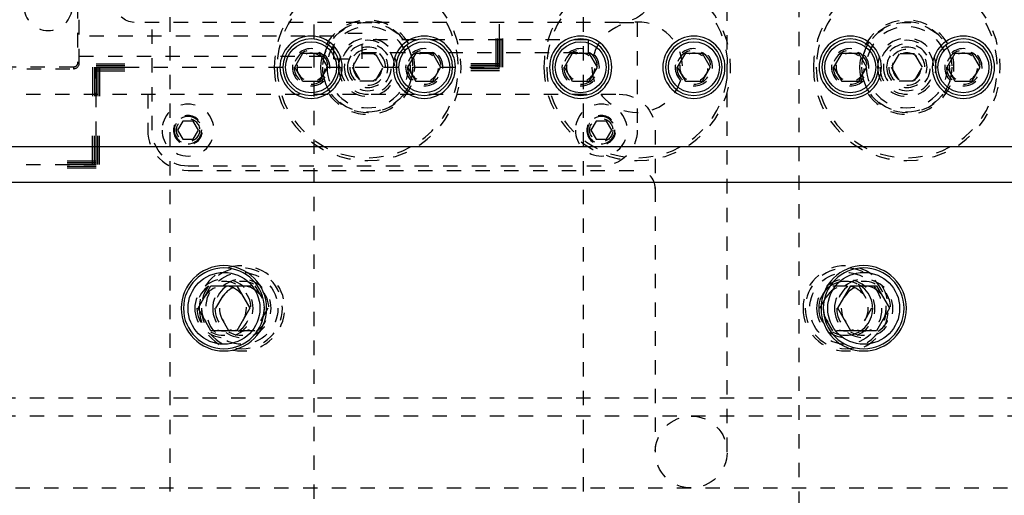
# Model space of a CAD drawing. Header units: inches. Extents: x 3 to 351, y 4 to 271.
# Tile 511 of 530: x 298.57 to 305.42, y 150.75 to 154.06. Entities that reach past the tile are written whole.
import ezdxf

# ---------------------------------------------------------------- set-up
doc = ezdxf.new("R2010")
doc.units = ezdxf.units.IN
doc.header["$LTSCALE"] = 0.5
doc.header["$MEASUREMENT"] = 0
doc.linetypes.add('DIVIDE', pattern=[0.393701, 0.19685, -0.098425, 0, -0.098425])
doc.linetypes.add('HIDDEN', pattern=[0.225, 0.15, -0.075])
doc.layers.add('MFB', color=7, linetype='Continuous')

# ---------------------------------------------------------------- blocks, each defined once
blk = doc.blocks.new('ArrowheadSection')
at = {"color": 0}
for p, q in [((0, 1), (-1, 1)), ((0, 0.5), (-1, 0.5)), ((0, 0), (-1, 0)), ((0, -0.5), (-1, -0.5)), ((0, -1), (-1, -1))]:
    blk.add_line(p, q, dxfattribs=at)

msp = doc.modelspace()

# ---------------------------------------------------------------- linework, layer by layer
at = {"layer": 'MFB', "color": 254, "linetype": 'HIDDEN'}
for p, q in [((299.6125, 146.1736), (299.6125, 166.1736)), ((302.4875, 146.1736), (302.4875, 166.1736)), ((303.9875, 166.1736), (303.9875, 146.1736)), ((303.4875, 151.0486), (303.4875, 158.5586)), ((300.6125, 155.4236), (300.6125, 146.1736)), ((298.9693, 154.1646), (298.9693, 153.7551)), ((298.9811, 153.7551), (298.9811, 154.1646)), ((302.7375, 154.0386), (299.3625, 154.0386)), ((299.4875, 153.2886), (299.4875, 154.0386)), ((302.7375, 154.0386), (302.8625, 154.0386)), ((302.8625, 154.0386), (302.8625, 153.2886)), ((300.7528, 153.9421), (298.9811, 153.9421)), ((300.7528, 153.7846), (300.7528, 153.9618)), ((300.9496, 153.9618), (300.7528, 153.9618)), ((300.9496, 153.7846), (300.9496, 153.9618)), ((302.5244, 153.9165), (300.9496, 153.9165)), ((302.5244, 153.8299), (302.5244, 153.9165)), ((300.9496, 153.8299), (302.5244, 153.8299)), ((298.9811, 153.8043), (300.7528, 153.8043)), ((300.7528, 153.7846), (300.9496, 153.7846)), ((300.9334, 153.8198), (300.8793, 153.7261)), ((301.0416, 153.8198), (300.9334, 153.8198)), ((301.0958, 153.7261), (301.0416, 153.8198)), ((304.6834, 153.8198), (304.6293, 153.7261)), ((304.7916, 153.8198), (304.6834, 153.8198)), ((304.8458, 153.7261), (304.7916, 153.8198)), ((298.9417, 153.7276), (296.8158, 153.7276)), ((296.8158, 153.7157), (298.9417, 153.7157)), ((298.9417, 153.7276), (298.9417, 153.7157)), ((298.9693, 153.7551), (298.9811, 153.7551)), ((300.8793, 153.7261), (300.9334, 153.6323)), ((301.0416, 153.6323), (301.0958, 153.7261)), ((304.6293, 153.7261), (304.6834, 153.6323)), ((304.7916, 153.6323), (304.8458, 153.7261)), ((300.9334, 153.6323), (301.0416, 153.6323)), ((304.6834, 153.6323), (304.7916, 153.6323)), ((296.8125, 153.5386), (302.7375, 153.5386)), ((299.4575, 153.5386), (299.4575, 153.2886)), ((299.7014, 153.3511), (299.6653, 153.2886)), ((299.7736, 153.3511), (299.7014, 153.3511)), ((299.8097, 153.2886), (299.7736, 153.3511)), ((302.5764, 153.3511), (302.5403, 153.2886)), ((302.6486, 153.3511), (302.5764, 153.3511)), ((302.6847, 153.2886), (302.6486, 153.3511)), ((299.6653, 153.2886), (299.7014, 153.2261)), ((299.7736, 153.2261), (299.8097, 153.2886)), ((302.5403, 153.2886), (302.5764, 153.2261)), ((302.6486, 153.2261), (302.6847, 153.2886)), ((302.9875, 153.2886), (302.9875, 151.0486)), ((299.7014, 153.2261), (299.7736, 153.2261)), ((302.5764, 153.2261), (302.6486, 153.2261)), ((302.6125, 153.0386), (299.7375, 153.0386)), ((299.7375, 153.0086), (302.8625, 153.0086)), ((299.9321, 152.0486), (300.0223, 152.2048)), ((300.0777, 152.2048), (300.2027, 152.2048)), ((300.2027, 152.2048), (300.2929, 152.0486)), ((304.1321, 152.0486), (304.2223, 152.2048)), ((304.2223, 152.2048), (304.3473, 152.2048)), ((304.4027, 152.2048), (304.4929, 152.0486)), ((300.0223, 151.8923), (299.9321, 152.0486)), ((300.2929, 152.0486), (300.2027, 151.8923)), ((304.2223, 151.8923), (304.1321, 152.0486)), ((304.4929, 152.0486), (304.4027, 151.8923)), ((300.2027, 151.8923), (300.0777, 151.8923)), ((304.3473, 151.8923), (304.2223, 151.8923)), ((308.9375, 151.4236), (295.4875, 151.4236)), ((308.5375, 151.2986), (295.7375, 151.2986)), ((295.7375, 150.7986), (307.7875, 150.7986))]:
    msp.add_line(p, q, dxfattribs=at)
at = {"layer": 'MFB', "color": 100, "linetype": 'DIVIDE'}
for p, q in [((301.9044, 153.7261), (301.9044, 154.9761)), ((299.098, 153.0486), (299.098, 153.7261)), ((299.098, 153.7261), (301.9044, 153.7261)), ((297.6125, 153.0486), (299.098, 153.0486))]:
    msp.add_line(p, q, dxfattribs=at)
at = {"layer": 'MFB', "color": 132, "linetype": 'Continuous'}
for p, q in [((300.4802, 153.7261), (300.537, 153.8245)), ((300.537, 153.8245), (300.6506, 153.8245)), ((300.6506, 153.8245), (300.7075, 153.7261)), ((301.2676, 153.7261), (301.3244, 153.8245)), ((301.3244, 153.8245), (301.438, 153.8245)), ((301.438, 153.8245), (301.4949, 153.7261)), ((302.3552, 153.7261), (302.412, 153.8245)), ((302.412, 153.8245), (302.5256, 153.8245)), ((302.5256, 153.8245), (302.5825, 153.7261)), ((303.1426, 153.7261), (303.1994, 153.8245)), ((303.1994, 153.8245), (303.313, 153.8245)), ((303.313, 153.8245), (303.3699, 153.7261)), ((304.2302, 153.7261), (304.287, 153.8245)), ((304.287, 153.8245), (304.4006, 153.8245)), ((304.4006, 153.8245), (304.4575, 153.7261)), ((305.0176, 153.7261), (305.0744, 153.8245)), ((305.0744, 153.8245), (305.188, 153.8245)), ((305.188, 153.8245), (305.2449, 153.7261)), ((300.537, 153.6276), (300.4802, 153.7261)), ((300.7075, 153.7261), (300.6506, 153.6276)), ((301.3244, 153.6276), (301.2676, 153.7261)), ((301.4949, 153.7261), (301.438, 153.6276)), ((302.412, 153.6276), (302.3552, 153.7261)), ((302.5825, 153.7261), (302.5256, 153.6276)), ((303.1994, 153.6276), (303.1426, 153.7261)), ((303.3699, 153.7261), (303.313, 153.6276)), ((304.287, 153.6276), (304.2302, 153.7261)), ((304.4575, 153.7261), (304.4006, 153.6276)), ((305.0744, 153.6276), (305.0176, 153.7261)), ((305.2449, 153.7261), (305.188, 153.6276)), ((300.6506, 153.6276), (300.537, 153.6276)), ((301.438, 153.6276), (301.3244, 153.6276)), ((302.5256, 153.6276), (302.412, 153.6276)), ((303.313, 153.6276), (303.1994, 153.6276)), ((304.4006, 153.6276), (304.287, 153.6276)), ((305.188, 153.6276), (305.0744, 153.6276)), ((299.8071, 152.0486), (299.8973, 152.2048)), ((299.8973, 152.2048), (300.0777, 152.2048)), ((300.0777, 152.2048), (300.1679, 152.0486)), ((304.2571, 152.0486), (304.3473, 152.2048)), ((304.3473, 152.2048), (304.5277, 152.2048)), ((304.5277, 152.2048), (304.6179, 152.0486)), ((299.8973, 151.8923), (299.8071, 152.0486)), ((300.1679, 152.0486), (300.0777, 151.8923)), ((304.3473, 151.8923), (304.2571, 152.0486)), ((304.6179, 152.0486), (304.5277, 151.8923)), ((300.0777, 151.8923), (299.8973, 151.8923)), ((304.5277, 151.8923), (304.3473, 151.8923))]:
    msp.add_line(p, q, dxfattribs=at)
at = {"layer": 'MFB', "color": 254, "linetype": 'Continuous'}
for p, q in [((298.1289, 153.1736), (306.2962, 153.1736)), ((306.2962, 152.9236), (298.1289, 152.9236))]:
    msp.add_line(p, q, dxfattribs=at)
at = {"layer": 'MFB', "color": 254, "linetype": 'HIDDEN', "extrusion": (0, 0, -1)}
for centre, radius in [((-300.9875, 153.7261), 0.6496), ((-302.8625, 153.7261), 0.6496), ((-304.7375, 153.7261), 0.6496), ((-298.7646, 154.1488), 0.1673), ((-300.9875, 153.7261), 0.6299), ((-302.8625, 153.7261), 0.6299), ((-304.7375, 153.7261), 0.6299), ((-300.9875, 153.7261), 0.3281), ((-300.9875, 153.7261), 0.315), ((-302.8625, 153.7261), 0.315), ((-304.7375, 153.7261), 0.3281), ((-304.7375, 153.7261), 0.315), ((-300.9875, 153.7261), 0.2825), ((-304.7375, 153.7261), 0.2825), ((-300.9875, 153.7261), 0.2031), ((-300.9875, 153.7261), 0.1875), ((-304.7375, 153.7261), 0.2031), ((-304.7375, 153.7261), 0.1875), ((-300.5938, 153.7261), 0.1299), ((-300.5938, 153.7261), 0.1181), ((-300.9875, 153.7261), 0.163), ((-300.9875, 153.7261), 0.1406), ((-300.9875, 153.7261), 0.125), ((-301.3812, 153.7261), 0.1299), ((-301.3812, 153.7261), 0.1181), ((-302.4688, 153.7261), 0.1299), ((-302.4688, 153.7261), 0.1181), ((-303.2562, 153.7261), 0.1299), ((-303.2562, 153.7261), 0.1181), ((-304.3438, 153.7261), 0.1299), ((-304.3438, 153.7261), 0.1181), ((-304.7375, 153.7261), 0.163), ((-304.7375, 153.7261), 0.1406), ((-304.7375, 153.7261), 0.125), ((-305.1312, 153.7261), 0.1299), ((-305.1312, 153.7261), 0.1181), ((-300.5938, 153.7261), 0.0984), ((-300.9875, 153.7261), 0.1005), ((-301.3812, 153.7261), 0.0984), ((-302.4688, 153.7261), 0.0984), ((-303.2562, 153.7261), 0.0984), ((-304.3438, 153.7261), 0.0984), ((-304.7375, 153.7261), 0.1005), ((-305.1312, 153.7261), 0.0984), ((-299.7375, 153.2886), 0.1805), ((-299.7375, 153.2886), 0.1805), ((-302.6125, 153.2886), 0.1805), ((-302.6125, 153.2886), 0.1805), ((-299.7375, 153.2886), 0.1016), ((-299.7375, 153.2886), 0.095), ((-302.6125, 153.2886), 0.1016), ((-302.6125, 153.2886), 0.095), ((-300.1125, 152.0486), 0.2969), ((-300.1125, 152.0486), 0.2813), ((-304.3125, 152.0486), 0.2969), ((-304.3125, 152.0486), 0.2813), ((-299.9875, 152.0486), 0.2031), ((-299.9875, 152.0486), 0.1875), ((-299.9875, 152.0486), 0.1563), ((-300.1125, 152.0486), 0.2031), ((-300.1125, 152.0486), 0.1875), ((-300.1125, 152.0486), 0.1563), ((-304.3125, 152.0486), 0.2031), ((-304.3125, 152.0486), 0.1875), ((-304.3125, 152.0486), 0.1563), ((-304.4375, 152.0486), 0.2031), ((-304.4375, 152.0486), 0.1875), ((-304.4375, 152.0486), 0.1563)]:
    msp.add_circle(centre, radius, dxfattribs=at)
at = {"layer": 'MFB', "color": 254, "linetype": 'HIDDEN'}
for centre, radius in [((300.9875, 153.7261), 0.3125), ((304.7375, 153.7261), 0.3125), ((299.7375, 153.2886), 0.0805), ((302.6125, 153.2886), 0.0805), ((300.1125, 152.0486), 0.25), ((304.3125, 152.0486), 0.25)]:
    msp.add_circle(centre, radius, dxfattribs=at)
at = {"layer": 'MFB', "color": 254, "linetype": 'Continuous', "extrusion": (0, 0, -1)}
for centre, radius in [((-300.5938, 153.7261), 0.2165), ((-301.3812, 153.7261), 0.2165), ((-302.4688, 153.7261), 0.2165), ((-303.2562, 153.7261), 0.2165), ((-304.3438, 153.7261), 0.2165), ((-305.1312, 153.7261), 0.2165), ((-299.9875, 152.0486), 0.2969), ((-304.4375, 152.0486), 0.2969)]:
    msp.add_circle(centre, radius, dxfattribs=at)
at = {"layer": 'MFB', "color": 132, "linetype": 'Continuous', "extrusion": (0, 0, -1)}
for centre, radius in [((-300.5938, 153.7261), 0.1969), ((-301.3812, 153.7261), 0.1969), ((-302.4688, 153.7261), 0.1969), ((-303.2562, 153.7261), 0.1969), ((-304.3438, 153.7261), 0.1969), ((-305.1312, 153.7261), 0.1969), ((-299.9875, 152.0486), 0.2813), ((-304.4375, 152.0486), 0.2813)]:
    msp.add_circle(centre, radius, dxfattribs=at)
at = {"layer": 'MFB', "color": 132, "linetype": 'Continuous'}
for centre, radius in [((300.5938, 153.7261), 0.1772), ((301.3812, 153.7261), 0.1772), ((302.4688, 153.7261), 0.1772), ((303.2562, 153.7261), 0.1772), ((304.3438, 153.7261), 0.1772), ((305.1312, 153.7261), 0.1772), ((299.9875, 152.0486), 0.25), ((304.4375, 152.0486), 0.25)]:
    msp.add_circle(centre, radius, dxfattribs=at)
at = {"layer": 'MFB', "color": 254, "linetype": 'HIDDEN', "extrusion": (0, 0, -1)}
for centre, radius, start, end in [((-302.7375, 154.2886), 0.25, 180, 270), ((-299.3625, 154.1636), 0.125, 270, 0), ((-298.9417, 153.7551), 0.0276, 180, 270), ((-302.7375, 153.2886), 0.25, 90, 180), ((-299.7375, 153.2886), 0.25, 270, 0), ((-302.6125, 153.2886), 0.25, 180, 270), ((-303.2375, 151.0486), 0.25, 270, 90), ((-303.2375, 151.0486), 0.25, 90, 270)]:
    msp.add_arc(centre, radius, start, end, dxfattribs=at)
at = {"layer": 'MFB', "color": 254, "linetype": 'HIDDEN'}
for centre, radius, start, end in [((300.5938, 153.7261), 0.1181, 270, 180), ((300.9875, 153.7261), 0.125, 270, 180), ((301.3812, 153.7261), 0.1181, 270, 180), ((302.4688, 153.7261), 0.1181, 270, 180), ((303.2562, 153.7261), 0.1181, 270, 180), ((304.3438, 153.7261), 0.1181, 270, 180), ((304.7375, 153.7261), 0.125, 270, 180), ((305.1312, 153.7261), 0.1181, 270, 180), ((298.9417, 153.7551), 0.0394, 270, 0), ((299.7375, 153.2886), 0.095, 270, 180), ((302.6125, 153.2886), 0.095, 270, 180), ((299.7375, 153.2886), 0.28, 180, 270), ((302.8625, 152.8836), 0.125, 0, 90), ((304.3125, 152.0486), 0.1875, 270, 180)]:
    msp.add_arc(centre, radius, start, end, dxfattribs=at)

# ---------------------------------------------------------------- block references
at = {"layer": 'MFB', "color": 100, "linetype": 'DIVIDE', "extrusion": (0, 0, -1), "xscale": 0.2, "yscale": 0.024, "rotation": 270}
for p in [(-301.9044, 153.7261), (-299.098, 153.0486)]:
    msp.add_blockref('ArrowheadSection', p, dxfattribs=at)
at = {"layer": 'MFB', "color": 100, "linetype": 'DIVIDE', "xscale": 0.2, "yscale": 0.024, "rotation": 90}
msp.add_blockref('ArrowheadSection', (299.098, 153.7261), dxfattribs=at)
at = {"layer": 'MFB', "color": 100, "linetype": 'DIVIDE', "extrusion": (0, 0, -1), "xscale": 0.2, "yscale": 0.024}
msp.add_blockref('ArrowheadSection', (-299.098, 153.7261), dxfattribs=at)
at = {"layer": 'MFB', "color": 100, "linetype": 'DIVIDE', "xscale": 0.2, "yscale": 0.024}
for p in [(301.9044, 153.7261), (299.098, 153.0486)]:
    msp.add_blockref('ArrowheadSection', p, dxfattribs=at)

doc.saveas('drawing.dxf')
